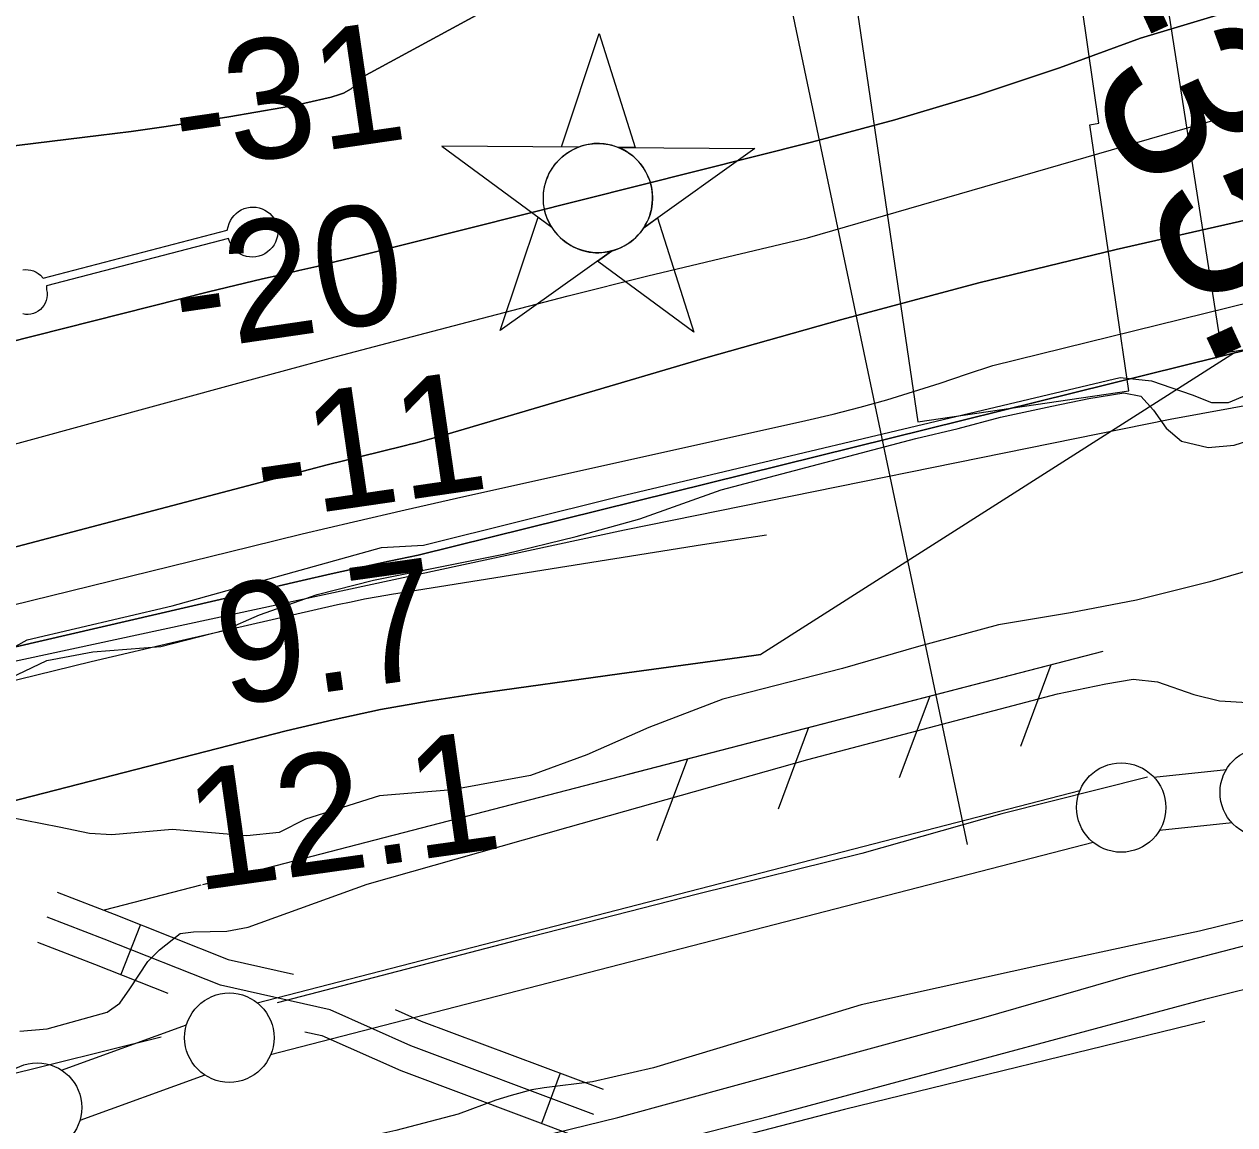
# Model space of a CAD drawing. Extents: x 3598634 to 3636690, y 517270 to 542944.
# Drawn here: x 3617093 to 3617770, y 534022 to 534638 of the extents above; entities that cross this region are included whole.
import ezdxf

# ---------------------------------------------------------------- set-up
doc = ezdxf.new("R2010")
doc.units = 0
for name, color, linetype in [('V-CHAN-DOCK', 7, 'Continuous'), ('V-CHAN-NAID', 7, 'Continuous'), ('V-FLOD-BASE', 7, 'Continuous'), ('V-LEVE-TOET', 7, 'Continuous'), ('V-RIVR-EDGE', 7, 'Continuous'), ('V-RIVR-RANG', 7, 'Continuous'), ('V-ROAD-CNTR', 7, 'Continuous'), ('V-RRAP-FSHR', 7, 'Continuous'), ('V-RRAP-RVMT', 7, 'Continuous'), ('V-SITE-OTLN', 7, 'Continuous'), ('V-SITE-VEGE', 7, 'Continuous'), ('V-SURV-IDEN', 7, 'Continuous'), ('V-SURV-LINE', 7, 'Continuous'), ('V-TOPO-DPTH', 7, 'Continuous'), ('V-TOPO-MINR', 7, 'Continuous'), ('V-TOPO-SHOR', 7, 'Continuous'), ('V-TOPO-WATR', 7, 'Continuous')]:
    doc.layers.add(name, color=color, linetype=linetype)

msp = doc.modelspace()

# ---------------------------------------------------------------- linework, layer by layer
at = {"layer": 'V-CHAN-DOCK'}
msp.add_lwpolyline([(3617091.95, 534500.4), (3617093.46, 534500.54), (3617094.98, 534500.48), (3617096.47, 534500.22), (3617097.92, 534499.77), (3617099.29, 534499.13), (3617100.57, 534498.31), (3617101.73, 534497.33), (3617103.23, 534495.68), (3617206.23, 534522.51), (3617207.41, 534526.38), (3617208.11, 534527.95), (3617209, 534529.42), (3617210.05, 534530.77), (3617211.26, 534531.98), (3617212.62, 534533.04), (3617214.09, 534533.92), (3617215.66, 534534.62), (3617217.3, 534535.12), (3617218.99, 534535.42), (3617220.7, 534535.51), (3617222.41, 534535.39), (3617224.1, 534535.06), (3617225.73, 534534.53), (3617227.28, 534533.8), (3617228.74, 534532.89), (3617230.07, 534531.81), (3617231.26, 534530.58), (3617232.29, 534529.21), (3617233.15, 534527.72), (3617233.82, 534526.14), (3617234.29, 534524.49), (3617234.56, 534522.8), (3617234.56, 534521.01), (3617234.34, 534519.24), (3617233.9, 534517.51), (3617233.25, 534515.85), (3617232.41, 534514.29), (3617231.37, 534512.83), (3617230.16, 534511.53), (3617228.79, 534510.37), (3617227.3, 534509.4), (3617225.7, 534508.62), (3617224.01, 534508.05), (3617222.26, 534507.69), (3617220.49, 534507.54), (3617218.71, 534507.62), (3617216.95, 534507.92), (3617215.24, 534508.44), (3617213.61, 534509.16), (3617212.08, 534510.08), (3617211.46, 534510.77), (3617210.22, 534511.96), (3617209.14, 534513.3), (3617208.23, 534514.75), (3617207.51, 534516.31), (3617206.98, 534517.94), (3617105.07, 534491.4), (3617105.23, 534489.19), (3617105.48, 534487.7), (3617105.51, 534486.19), (3617105.35, 534484.69), (3617104.98, 534483.23), (3617104.43, 534481.83), (3617103.69, 534480.51), (3617102.78, 534479.31), (3617101.71, 534478.24), (3617100.52, 534477.32), (3617099.21, 534476.58), (3617097.81, 534476.01), (3617096.35, 534475.64), (3617094.85, 534475.46), (3617093.35, 534475.49), (3617091.86, 534475.72)], dxfattribs=at)
at = {"layer": 'V-CHAN-NAID'}
for points in [[(3617402.73, 534569.03), (3617393.14, 534569.1), (3617414.27, 534632.59), (3617434.49, 534568.81), (3617424.91, 534568.88), (3617423.33, 534569.45), (3617421.23, 534570.07), (3617419.19, 534570.53), (3617417.16, 534570.83), (3617415.99, 534570.95), (3617414.46, 534571.03), (3617412.73, 534571.03), (3617411.36, 534570.96), (3617409.46, 534570.76), (3617408.09, 534570.54), (3617406.31, 534570.15), (3617404.78, 534569.73), (3617403.75, 534569.4)], [(3617402.73, 534569.03), (3617326.24, 534569.58), (3617387.8, 534524.18), (3617386.69, 534526.09), (3617385.88, 534527.71), (3617385.06, 534529.68), (3617384.36, 534531.74), (3617383.99, 534533.06), (3617383.63, 534534.68), (3617383.39, 534536.13), (3617383.2, 534537.73), (3617383.09, 534539.46), (3617383.08, 534541.04), (3617383.19, 534543.12), (3617383.37, 534544.74), (3617383.76, 534546.94), (3617384.24, 534548.86), (3617384.85, 534550.75), (3617385.5, 534552.43), (3617386.23, 534554.02), (3617387.04, 534555.55), (3617388.1, 534557.29), (3617389.13, 534558.76), (3617390.13, 534560.03), (3617391.14, 534561.17), (3617392.45, 534562.51), (3617393.5, 534563.48), (3617395.21, 534564.87), (3617396.43, 534565.74), (3617398.11, 534566.81), (3617399.84, 534567.76), (3617401.29, 534568.44)], [(3617424.91, 534568.88), (3617501.4, 534568.33), (3617439.19, 534523.81), (3617440.11, 534525.3), (3617441.08, 534527.15), (3617441.8, 534528.73), (3617442.54, 534530.69), (3617443.08, 534532.47), (3617443.48, 534534.11), (3617443.84, 534536.12), (3617444.03, 534537.69), (3617444.15, 534539.9), (3617444.12, 534541.96), (3617443.93, 534544.18), (3617443.67, 534545.94), (3617443.18, 534548.17), (3617442.54, 534550.31), (3617441.79, 534552.29), (3617441.14, 534553.74), (3617440.13, 534555.65), (3617439.07, 534557.38), (3617437.86, 534559.08), (3617436.59, 534560.62), (3617435.32, 534561.98), (3617433.69, 534563.51), (3617431.95, 534564.93), (3617430.26, 534566.1), (3617428.38, 534567.24), (3617426.91, 534568)], [(3617421.16, 534510.91), (3617358.96, 534466.38), (3617380.09, 534529.87), (3617387.8, 534524.18), (3617388.44, 534523.21), (3617389.82, 534521.35), (3617391.03, 534519.94), (3617392.5, 534518.43), (3617393.89, 534517.18), (3617395.34, 534516.03), (3617396.75, 534515.04), (3617398.42, 534514), (3617400.14, 534513.09), (3617401.93, 534512.28), (3617403.38, 534511.73), (3617405, 534511.2), (3617407.23, 534510.63), (3617408.76, 534510.35), (3617410.79, 534510.09), (3617412.32, 534509.99), (3617414.18, 534509.96), (3617415.87, 534510.04), (3617417.58, 534510.22), (3617419.49, 534510.53)], [(3617439.19, 534523.81), (3617446.99, 534529.39), (3617467.21, 534465.62), (3617413.37, 534505.33), (3617421.16, 534510.91), (3617422.83, 534511.38), (3617424.44, 534511.94), (3617426.6, 534512.86), (3617428.33, 534513.74), (3617430.2, 534514.85), (3617431.94, 534516.07), (3617433.49, 534517.31), (3617434.78, 534518.48), (3617436.16, 534519.9), (3617437.37, 534521.3), (3617438.49, 534522.77)]]:
    msp.add_lwpolyline(points, close=True, dxfattribs=at)
msp.add_circle((3617413.62, 534540.5), 30.54, dxfattribs=at)
at = {"layer": 'V-FLOD-BASE'}
msp.add_line((3617169.21, 534071.18), (3617075.1, 534047.85), dxfattribs=at)
msp.add_lwpolyline([(3617721.08, 534216.62), (3617639.5, 534196.09), (3617561.28, 534174), (3617469.27, 534151.25), (3617368.84, 534125.5), (3617234.21, 534090.51)], dxfattribs=at)
at = {"layer": 'V-LEVE-TOET'}
for points in [[(3617090.3, 534074.62), (3617105.51, 534075.89), (3617139.02, 534085.16), (3617146.17, 534090.3), (3617151.82, 534098.3), (3617161.83, 534113.57), (3617168.36, 534120.11), (3617179.84, 534129.15), (3617187.46, 534130.13), (3617206.06, 534130.54), (3617217.87, 534132.68), (3617284.49, 534156.75), (3617396.94, 534188.75), (3617531.03, 534226.52), (3617670.57, 534263.32), (3617697.69, 534268.79), (3617712.96, 534271.44), (3617726.66, 534270.04), (3617746.92, 534262.79), (3617761.19, 534259.3), (3617776.98, 534258.48)], [(3617794.02, 534141.27), (3617750.11, 534130.47), (3617723.67, 534124.96), (3617659.64, 534111.09), (3617560.8, 534089.38), (3617491.58, 534068.2), (3617444.74, 534054.12), (3617410.61, 534046.26), (3617383.6, 534042.84), (3617376.67, 534041.83), (3617365.15, 534038.52)], [(3617365.15, 534038.52), (3617356.4, 534036), (3617335.35, 534028.15), (3617300.47, 534018.95), (3617235.03, 534004.45), (3617143.49, 533977.55), (3617109.22, 533966.95), (3617086.11, 533959.2), (3617061.08, 533954.31)]]:
    msp.add_lwpolyline(points, dxfattribs=at)
at = {"layer": 'V-RIVR-EDGE'}
msp.add_lwpolyline([(3616506.82, 534147.2), (3616690.01, 534184.57), (3616801.75, 534213.71), (3616886.45, 534236.91), (3616919.51, 534255.44), (3616944.13, 534258.98), (3616992.15, 534256.46), (3617009.57, 534257.62), (3617043.8, 534265.33), (3617094.3, 534293.43), (3617175.39, 534312.44), (3617292.54, 534345.16), (3617315.95, 534346.31), (3617425.28, 534373.65), (3617665.55, 534430.69), (3617705.8, 534440.19), (3617723.2, 534438.35), (3617745.99, 534430.49), (3617756.79, 534426.26), (3617766.4, 534426.24), (3617776.61, 534430.41)], dxfattribs=at)
at = {"layer": 'V-RIVR-RANG'}
msp.add_line((3617620.27, 534179), (3617447.55, 535001.05), dxfattribs=at)
at = {"layer": 'V-ROAD-CNTR'}
for p, q in [((3617157.7, 534134.16), (3617146.67, 534106.26)), ((3617392.53, 534051.07), (3617382, 534022.98))]:
    msp.add_line(p, q, dxfattribs=at)
for points in [[(3616663.15, 533828.94), (3616874.85, 533888.05), (3617143.58, 533957.44), (3617424.76, 534026.34), (3617629.38, 534082.18), (3617710.24, 534105.61), (3617912.76, 534158.13), (3618143.11, 534217.25)], [(3617111.05, 534152.4), (3617142.93, 534140), (3617206.85, 534114.71), (3617243.35, 534106.46)], [(3617411.26, 534028.03), (3617308.99, 534066.38), (3617263.91, 534086.43), (3617202.41, 534100.34), (3617137.46, 534126.04), (3617105.62, 534138.42)], [(3617100.18, 534124.44), (3617131.98, 534112.07), (3617173.03, 534095.83)], [(3617300.22, 534086.7), (3617314.67, 534080.27), (3617416.53, 534042.07)], [(3617249.6, 534074.29), (3617259.16, 534072.12), (3617303.3, 534052.5), (3617406, 534013.98)]]:
    msp.add_lwpolyline(points, dxfattribs=at)
at = {"layer": 'V-RRAP-FSHR'}
for p, q in [((3617667, 534279.52), (3617649.92, 534233.78)), ((3617599.23, 534261.97), (3617582.15, 534216.22)), ((3617531.47, 534244.41), (3617514.39, 534198.67)), ((3617463.71, 534226.86), (3617446.63, 534181.11))]:
    msp.add_line(p, q, dxfattribs=at)
for points in [[(3616085.14, 533990.05), (3616393.97, 534087.43), (3616951.22, 534252.34), (3617428.54, 534354.97), (3617733.65, 534416.8), (3618273.35, 534515.48), (3618637.34, 534589.76), (3619068.77, 534647.6), (3619422.77, 534656.16), (3619858.49, 534676.5), (3620321.82, 534720.86)], [(3617192.66, 534156.64), (3617696.13, 534287.07)], [(3617430.56, 534218.27), (3617696.13, 534287.07)], [(3617137.61, 534142.38), (3617191.65, 534156.38)]]:
    msp.add_lwpolyline(points, dxfattribs=at)
at = {"layer": 'V-RRAP-RVMT'}
for points in [[(3617533.86, 534813.94), (3617592.53, 534415.32), (3617710.6, 534432.7), (3617688.77, 534581.54), (3617693.83, 534582.35), (3617684.4, 534647.04)], [(3617731.31, 534654.3), (3617762.67, 534453.82), (3617856.6, 534468.63), (3617857.62, 534461.97), (3618011.45, 534486.22), (3618010.5, 534491.89), (3618122.1, 534509.5), (3618122.26, 534508.48), (3618276.08, 534532.72), (3618275.07, 534539.49), (3618408.25, 534560.55), (3618408.07, 534561.77), (3618544.67, 534583.3), (3618542.86, 534595.21), (3618683.02, 534615.56), (3618682, 534622.73), (3618819.44, 534638.31)]]:
    msp.add_lwpolyline(points, dxfattribs=at)
at = {"layer": 'V-SITE-OTLN'}
msp.add_lwpolyline([(3616721.16, 533632.58), (3616899.8, 533698.2), (3616988.87, 533732.75), (3616986.46, 533784.8), (3616974.05, 533889.9), (3617157.9, 533936.71), (3617509.62, 534027.02), (3617753.55, 534092.7), (3617870.5, 534121.67), (3617874.2, 534100.18), (3618103.26, 534130.89), (3618391.04, 534154.43), (3618505.49, 534161.54), (3618526.47, 533864.27), (3618538.2, 533706.29), (3618568.57, 533708.84), (3618569.87, 533688.91)], dxfattribs=at)
at = {"layer": 'V-SITE-VEGE'}
for points in [[(3617080.68, 534270.15), (3617105.38, 534281.94), (3617131.09, 534286.8), (3617169.09, 534289.64), (3617204.66, 534298.8), (3617224.38, 534307.41), (3617256.62, 534318.81), (3617288, 534326.82), (3617326.25, 534334.46), (3617361.71, 534341.57), (3617401.44, 534351.2), (3617437.04, 534361.05), (3617482.61, 534377.27), (3617537.04, 534391.65), (3617591.46, 534406.02), (3617615.15, 534411.68), (3617638.87, 534418.01), (3617667.4, 534424.1), (3617688.28, 534428.52), (3617707.71, 534431.64), (3617717.24, 534429.77), (3617724.4, 534421.83), (3617731.45, 534411.83), (3617740.02, 534404.5), (3617754.97, 534400.97), (3617769.49, 534402.29), (3617780.68, 534405.83)], [(3617796.41, 534337.58), (3617755.89, 534325.92), (3617714.76, 534315.67), (3617677.92, 534308.64), (3617637.65, 534301.78), (3617592.98, 534289.65), (3617550.37, 534277.41), (3617483.42, 534260.24), (3617442, 534244.5), (3617407.48, 534229.09), (3617375.92, 534217.66), (3617332.15, 534209.61), (3617291.38, 534206.22), (3617250.1, 534193.22), (3617235.26, 534185.73), (3617217.27, 534183.92), (3617175.48, 534187.46), (3617141.61, 534184.41), (3617129.25, 534185.05), (3617112.24, 534188.68), (3617083.63, 534194.3)]]:
    msp.add_lwpolyline(points, dxfattribs=at)
at = {"layer": 'V-SURV-LINE'}
for points in [[(3617724.58, 534216.67), (3617765.12, 534220.95)], [(3617223.02, 534090.46), (3617683.21, 534209.19)], [(3617768.28, 534191.12), (3617727.74, 534186.84)], [(3617690.7, 534180.14), (3617230.51, 534061.41)], [(3617113.57, 534052.8), (3617183.53, 534078.22)], [(3617193.77, 534050.03), (3617123.82, 534024.61)]]:
    msp.add_lwpolyline(points, dxfattribs=at)
for centre in [(3617786.57, 534208.13), (3617706.29, 534199.66), (3617207.42, 534070.95), (3617099.92, 534031.88)]:
    msp.add_circle(centre, 25, dxfattribs=at)
at = {"layer": 'V-TOPO-DPTH'}
for points in [[(3617053.24, 534565.7), (3617134.22, 534575.51), (3617152.51, 534577.85), (3617170.77, 534580.36), (3617189, 534583.12), (3617207.2, 534586.04), (3617237.43, 534591.11), (3617240.5, 534591.66), (3617243.55, 534592.24), (3617246.6, 534592.88), (3617249.64, 534593.56), (3617264.37, 534596.99), (3617269.06, 534598.37), (3617271.33, 534599.27), (3617275.55, 534601.56), (3617277.28, 534603.07), (3617279.74, 534607.03), (3617714.76, 534843.19)], [(3617714.76, 534843.19), (3617279.74, 534607.03), (3617277.28, 534603.07), (3617275.55, 534601.56), (3617271.33, 534599.27), (3617269.06, 534598.37), (3617264.37, 534596.99), (3617249.64, 534593.56), (3617246.6, 534592.88), (3617243.55, 534592.24), (3617240.5, 534591.66), (3617237.43, 534591.11), (3617207.2, 534586.04), (3617189, 534583.12), (3617170.77, 534580.36), (3617152.51, 534577.85), (3617134.22, 534575.51), (3617053.24, 534565.7)], [(3616290.17, 534259.17), (3617195.8, 534488), (3617205.88, 534490.5), (3617215.97, 534492.95), (3617226.07, 534495.33), (3617236.19, 534497.65), (3617246.31, 534499.97), (3617256.42, 534502.34), (3617266.5, 534504.79), (3617276.58, 534507.28), (3617533.05, 534571.72), (3617579.68, 534584.33), (3617625.95, 534598.04), (3617671.7, 534613.41), (3617717.1, 534629.89), (3618061.22, 534733.48)], [(3618061.22, 534733.48), (3617717.1, 534629.89), (3617671.7, 534613.41), (3617625.95, 534598.04), (3617579.68, 534584.33), (3617533.05, 534571.72), (3617276.58, 534507.28), (3617266.5, 534504.79), (3617256.42, 534502.34), (3617246.31, 534499.97), (3617236.19, 534497.65), (3617226.07, 534495.33), (3617215.97, 534492.95), (3617205.88, 534490.5), (3617195.8, 534488), (3616290.17, 534259.17)], [(3617780.64, 534529.37), (3617703.46, 534511.78), (3617626.57, 534493.07), (3617550.11, 534472.66), (3617473.94, 534451.14), (3617327.33, 534407.96), (3617324.67, 534407.18), (3617322.02, 534406.42), (3617319.35, 534405.67), (3617316.69, 534404.93), (3617314.02, 534404.21), (3617311.35, 534403.5), (3617308.67, 534402.82), (3617305.99, 534402.16), (3617291.65, 534398.66), (3617281.81, 534396.23), (3617271.97, 534393.77), (3617262.15, 534391.25), (3617252.33, 534388.69), (3616479.06, 534185.17)], [(3616479.06, 534185.17), (3617252.33, 534388.69), (3617262.15, 534391.25), (3617271.97, 534393.77), (3617281.81, 534396.23), (3617291.65, 534398.66), (3617305.99, 534402.16), (3617308.67, 534402.82), (3617311.35, 534403.5), (3617314.02, 534404.21), (3617316.69, 534404.93), (3617319.35, 534405.67), (3617322.02, 534406.42), (3617324.67, 534407.18), (3617327.33, 534407.96), (3617473.94, 534451.14), (3617550.11, 534472.66), (3617626.57, 534493.07), (3617703.46, 534511.78), (3617780.64, 534529.37)], [(3617943.82, 534496.99), (3617313, 534340.82), (3617296.76, 534337.44), (3617280.53, 534333.97), (3617264.34, 534330.38), (3617248.16, 534326.7), (3617070.05, 534285.43), (3616965.04, 534260.21), (3616860.33, 534233.87), (3616756.06, 534205.85), (3616652.07, 534176.71), (3616347.64, 534088.75), (3616334.71, 534084.86), (3616321.84, 534080.77), (3616309.07, 534076.4), (3616296.36, 534071.84), (3616194.31, 534033.89), (3616130.88, 534009.58), (3616067.79, 533984.45)], [(3616067.79, 533984.45), (3616130.88, 534009.58), (3616194.31, 534033.89), (3616296.36, 534071.84), (3616309.07, 534076.4), (3616321.84, 534080.77), (3616334.71, 534084.86), (3616347.64, 534088.75), (3616652.07, 534176.71), (3616756.06, 534205.85), (3616860.33, 534233.87), (3616965.04, 534260.21), (3617070.05, 534285.43), (3617248.16, 534326.7), (3617264.34, 534330.38), (3617280.53, 534333.97), (3617296.76, 534337.44), (3617313, 534340.82), (3617769.7, 534453.89)], [(3617769.7, 534453.89), (3617504.65, 534285.22), (3617492.75, 534283.57), (3617425.73, 534274.35), (3617345.3, 534263.29), (3617318.58, 534259.15), (3617291.99, 534254.4), (3617265.57, 534248.74), (3617239.27, 534242.47), (3616987.55, 534177.86), (3616879.1, 534148.67), (3616771.15, 534117.79), (3616663.95, 534084.39), (3616557.26, 534049.3)]]:
    msp.add_lwpolyline(points, dxfattribs=at)
at = {"layer": 'V-TOPO-MINR'}
for points in [[(3617053.24, 534565.7), (3617134.22, 534575.51), (3617152.51, 534577.85), (3617170.77, 534580.36), (3617189, 534583.12), (3617207.2, 534586.04), (3617237.43, 534591.11), (3617240.5, 534591.66), (3617243.55, 534592.24), (3617246.6, 534592.88), (3617249.64, 534593.56), (3617264.37, 534596.99), (3617269.06, 534598.37), (3617271.33, 534599.27), (3617275.55, 534601.56), (3617277.28, 534603.07), (3617279.74, 534607.03), (3617714.76, 534843.19)], [(3616290.17, 534259.17), (3617195.8, 534488), (3617205.88, 534490.5), (3617215.97, 534492.95), (3617226.07, 534495.33), (3617236.19, 534497.65), (3617246.31, 534499.97), (3617256.42, 534502.34), (3617266.5, 534504.79), (3617276.58, 534507.28), (3617533.05, 534571.72), (3617579.68, 534584.33), (3617625.95, 534598.04), (3617671.7, 534613.41), (3617717.1, 534629.89), (3618061.22, 534733.48)], [(3616068.63, 534090.05), (3616126.71, 534111.44), (3616184.81, 534132.79), (3616279.05, 534167.36), (3616290.08, 534171.29), (3616301.15, 534175.07), (3616312.29, 534178.65), (3616323.48, 534182.09), (3616620.42, 534270.35), (3616727.29, 534301.72), (3616834.29, 534332.61), (3616941.5, 534362.78), (3617048.85, 534392.46), (3617214.28, 534437.6), (3617239.03, 534444.31), (3617263.79, 534450.97), (3617288.57, 534457.55), (3617313.37, 534464.09), (3617352.56, 534474.35), (3617397, 534485.78), (3617441.51, 534496.95), (3617486.12, 534507.73), (3617530.79, 534518.25), (3618063.58, 534672.6)], [(3616641.27, 534201.17), (3616723.09, 534222.96), (3616805.16, 534243.85), (3617219.43, 534345.73), (3617248.14, 534352.69), (3617276.89, 534359.52), (3617305.69, 534366.15), (3617334.51, 534372.65), (3617529.98, 534416.06), (3617545.14, 534419.65), (3617560.24, 534423.5), (3617575.22, 534427.77), (3617590.13, 534432.31), (3617604.96, 534437.1), (3617619.78, 534441.96), (3617634.56, 534446.92), (3617990.83, 534534.67)], [(3616479.06, 534185.17), (3617252.33, 534388.69), (3617262.15, 534391.25), (3617271.97, 534393.77), (3617281.81, 534396.23), (3617291.65, 534398.66), (3617305.99, 534402.16), (3617308.67, 534402.82), (3617311.35, 534403.5), (3617314.02, 534404.21), (3617316.69, 534404.93), (3617319.35, 534405.67), (3617322.02, 534406.42), (3617324.67, 534407.18), (3617327.33, 534407.96), (3617473.94, 534451.14), (3617550.11, 534472.66), (3617626.57, 534493.07), (3617703.46, 534511.78), (3617780.64, 534529.37)], [(3616334.04, 534065.73), (3616978.08, 534242.33), (3617028.61, 534255.84), (3617079.26, 534268.91), (3617130.07, 534281.32), (3617181, 534293.29), (3617268.01, 534313.15), (3617275.52, 534314.79), (3617283.06, 534316.33), (3617290.62, 534317.72), (3617298.2, 534319.01), (3617472.1, 534346.84), (3617507.8, 534352.27)], [(3615739.86, 533715.66), (3616157.95, 533896.57), (3616189.03, 533909.99), (3616220.12, 533923.38), (3616251.23, 533936.72), (3616282.35, 533950.03), (3616326.33, 533968.8), (3616335.51, 533972.6), (3616344.75, 533976.27), (3616354.07, 533979.72), (3616363.44, 533983.04), (3616557.26, 534049.3), (3616663.95, 534084.39), (3616771.15, 534117.79), (3616879.1, 534148.67), (3616987.55, 534177.86), (3617239.27, 534242.47), (3617265.57, 534248.74), (3617291.99, 534254.4), (3617318.58, 534259.15), (3617345.3, 534263.29), (3617425.73, 534274.35), (3617492.75, 534283.57), (3617504.65, 534285.22)]]:
    msp.add_lwpolyline(points, dxfattribs=at)
at = {"layer": 'V-TOPO-SHOR'}
msp.add_lwpolyline([(3617753.03, 534079.95), (3617551.47, 534030.72), (3617341.41, 533976.43), (3617126.45, 533920.34), (3617075.6, 533905.83)], dxfattribs=at)
at = {"layer": 'V-TOPO-WATR'}
msp.add_lwpolyline([(3616067.79, 533984.45), (3616130.88, 534009.58), (3616194.31, 534033.89), (3616296.36, 534071.84), (3616309.07, 534076.4), (3616321.84, 534080.77), (3616334.71, 534084.86), (3616347.64, 534088.75), (3616652.07, 534176.71), (3616756.06, 534205.85), (3616860.33, 534233.87), (3616965.04, 534260.21), (3617070.05, 534285.43), (3617248.16, 534326.7), (3617264.34, 534330.38), (3617280.53, 534333.97), (3617296.76, 534337.44), (3617313, 534340.82), (3617943.82, 534496.99)], dxfattribs=at)

# ---------------------------------------------------------------- texts
at = {"layer": 'V-RIVR-RANG'}
for s, rotation, p in [('-31', 8.28481, (3617180.18, 534555.36)), ('-20', 8.28481, (3617180.24, 534454.31)), ('-11', 8.28481, (3617225.73, 534359.88)), ('9.7', 7.99833, (3617205.22, 534256.27)), ('12.1', 7.99833, (3617188.82, 534152.99))]:
    msp.add_text(s, height=67, rotation=rotation, dxfattribs=at).set_placement(p)
at = {"layer": 'V-SURV-IDEN'}
msp.add_text('31+35.4', height=100, rotation=294.71645, dxfattribs=at).set_placement((3617591.89, 534814.58))

doc.saveas('drawing.dxf')
